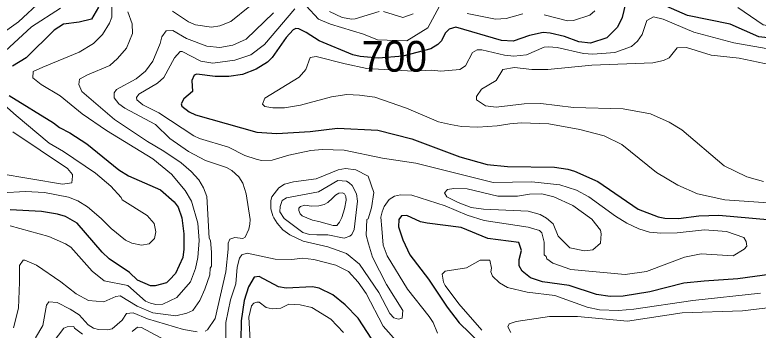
# Model space of a CAD drawing. Extents: x 423 to 448.8, y 7456.3 to 7484.
# Drawn here: x 428.618 to 430.554, y 7461.376 to 7462.195 of the extents above; entities that cross this region are included whole.
import ezdxf
from ezdxf.enums import TextEntityAlignment as Align

# ---------------------------------------------------------------- set-up
doc = ezdxf.new("R2010")
doc.units = 0
doc.header["$LTSCALE"] = 0.032
doc.layers.add('1', color=7, linetype='Continuous', lineweight=25)
doc.layers.add('2', color=7, linetype='Continuous', lineweight=13)
doc.layers.add('61', color=7, linetype='Continuous')

msp = doc.modelspace()

# ---------------------------------------------------------------- linework, layer by layer
at = {"layer": '1'}
for points in [[(428.8358, 7462.2153), (428.818, 7462.1836), (428.7855, 7462.1758), (428.7453, 7462.1712), (428.7206, 7462.1557), (428.6479, 7462.0838), (428.6123, 7462.0621)], [(430.2087, 7462.2246), (430.1994, 7462.1882), (430.1878, 7462.1635), (430.1599, 7462.1356), (430.1174, 7462.1217), (430.0865, 7462.1248), (430.0494, 7462.1387), (430.0122, 7462.148), (429.9937, 7462.1495), (429.9581, 7462.1418), (429.9163, 7462.1271), (429.8854, 7462.1286), (429.767, 7462.1635), (429.7493, 7462.1581), (429.7384, 7462.148), (429.7291, 7462.1279), (429.7198, 7462.1178), (429.7016, 7462.1066), (429.6282, 7462.0879), (429.565, 7462.0829), (429.5172, 7462.0869), (429.4987, 7462.0915), (429.4105, 7462.1279), (429.3765, 7462.1495), (429.3579, 7462.1588), (429.3501, 7462.1596), (429.3432, 7462.1565), (429.3246, 7462.1364), (429.2883, 7462.0846), (429.2759, 7462.0722), (429.2465, 7462.0544), (429.2109, 7462.0405), (429.1754, 7462.0351), (429.1398, 7462.0351), (429.0926, 7462.0413), (429.0856, 7462.0382), (429.0794, 7462.025), (429.081, 7461.9956), (429.0586, 7461.9771), (429.0516, 7461.9639), (429.0531, 7461.9577), (429.0725, 7461.943), (429.0887, 7461.9353)], [(430.7717, 7462.206), (430.7981, 7462.1751), (430.7981, 7462.1495), (430.778, 7462.1349), (430.7408, 7462.1287), (430.6852, 7462.1341), (430.6109, 7462.1318), (430.5552, 7462.1379), (430.481, 7462.1712), (430.3696, 7462.1936), (430.3139, 7462.2176)], [(428.6037, 7461.9856), (428.719, 7461.9144), (428.7345, 7461.902), (428.7615, 7461.8889), (428.8056, 7461.8602), (428.8892, 7461.7922), (428.9147, 7461.7767), (428.9975, 7461.7404), (429.033, 7461.7095), (429.0439, 7461.6955), (429.0531, 7461.6677), (429.0586, 7461.6259), (429.0586, 7461.5857), (429.0555, 7461.5641), (429.0369, 7461.523), (429.0214, 7461.506), (429.0129, 7461.499), (428.9835, 7461.4905), (428.9719, 7461.4905), (428.9379, 7461.5053), (428.917, 7461.5254), (428.8644, 7461.5609), (428.8458, 7461.578), (428.7809, 7461.6537), (428.75, 7461.6708), (428.7298, 7461.677), (428.6881, 7461.6839), (428.6061, 7461.6886)], [(429.0887, 7461.9353), (429.2481, 7461.8904), (429.3007, 7461.8865), (429.3873, 7461.892), (429.4584, 7461.9005), (429.5636, 7461.8951), (429.6518, 7461.8726), (429.7771, 7461.8262), (429.8483, 7461.8061), (429.9009, 7461.8007), (430.0231, 7461.7992), (430.0586, 7461.7938), (430.0757, 7461.7891), (430.136, 7461.762), (430.2412, 7461.6901), (430.2938, 7461.67), (430.3108, 7461.6669), (430.3464, 7461.6661), (430.399, 7461.6731), (430.4516, 7461.6746), (430.7145, 7461.6514)], [(430.5892, 7461.5215), (430.5011, 7461.5091), (430.4129, 7461.5029), (430.3603, 7461.4975), (430.2721, 7461.4751), (430.2025, 7461.4643), (430.1685, 7461.4627), (430.1329, 7461.4681), (430.0617, 7461.4913), (429.9921, 7461.5014), (429.9612, 7461.5114), (429.9395, 7461.5292), (429.9318, 7461.5424), (429.9318, 7461.5594), (429.9372, 7461.5826), (429.931, 7461.6035), (429.8498, 7461.6135), (429.7802, 7461.6422), (429.692, 7461.6538), (429.675, 7461.6576), (429.6394, 7461.6738), (429.6247, 7461.6731), (429.6185, 7461.6631), (429.6177, 7461.6445), (429.6286, 7461.6105), (429.6464, 7461.5718), (429.6951, 7461.5084), (429.7438, 7461.4357), (429.7755, 7461.3946), (429.8304, 7461.3405)], [(429.5482, 7461.3521), (429.5125, 7461.407), (429.4785, 7461.4418), (429.4461, 7461.4673), (429.4105, 7461.4851), (429.3935, 7461.4882), (429.3246, 7461.4844), (429.3053, 7461.4882), (429.2543, 7461.5153), (429.2419, 7461.513), (429.2264, 7461.4883), (429.2156, 7461.4527), (429.2078, 7461.4001), (429.2071, 7461.3475)]]:
    msp.add_lwpolyline(points, dxfattribs=at)
at = {"layer": '2'}
for points in [[(428.6881, 7462.2323), (428.6277, 7462.1774), (428.5573, 7462.1279)], [(428.7376, 7462.2122), (428.6617, 7462.1643), (428.5821, 7462.0907)], [(428.6061, 7461.6468), (428.7066, 7461.6189), (428.75, 7461.5996), (428.7639, 7461.5911), (428.8195, 7461.5285), (428.8513, 7461.5037), (428.9124, 7461.4913), (428.9588, 7461.4511), (428.9712, 7461.4457), (428.9851, 7461.4426), (429.0036, 7461.4434), (429.04, 7461.4604), (429.0755, 7461.5014), (429.0887, 7461.5362), (429.0949, 7461.5641), (429.098, 7461.6089), (429.0949, 7461.6538), (429.0786, 7461.711), (429.0616, 7461.7389), (429.026, 7461.7814), (428.9773, 7461.8208), (428.8567, 7461.8943), (428.7933, 7461.9376), (428.736, 7461.9848), (428.6865, 7462.0142), (428.6648, 7462.0312), (428.6664, 7462.0482), (428.6912, 7462.059), (428.7855, 7462.0985), (428.8234, 7462.1209), (428.8466, 7462.1441), (428.8652, 7462.1735), (428.8706, 7462.189), (428.8706, 7462.2169)], [(429.347, 7462.2107), (429.2682, 7462.1178), (429.2325, 7462.0915), (429.1908, 7462.0776), (429.1336, 7462.0699), (429.1027, 7462.0745), (429.0539, 7462.1), (429.0485, 7462.1), (429.0338, 7462.0838), (429.0059, 7462.0327), (428.9897, 7462.0173), (428.941, 7461.9894), (428.9348, 7461.9802), (428.9363, 7461.9747), (428.9518, 7461.9616), (428.9936, 7461.9407), (429.0848, 7461.8804), (429.0996, 7461.8734), (429.1746, 7461.851), (429.2171, 7461.8293), (429.2465, 7461.82), (429.2604, 7461.8169), (429.2883, 7461.8177), (429.3316, 7461.8309), (429.3888, 7461.8425), (429.4182, 7461.8448), (429.4755, 7461.8432), (429.576, 7461.8224), (429.6626, 7461.81), (429.8637, 7461.759), (429.9643, 7461.7613), (430.037, 7461.7535), (430.0811, 7461.7396), (430.1127, 7461.7226), (430.1824, 7461.6723), (430.2118, 7461.6537), (430.2427, 7461.639), (430.2706, 7461.6306), (430.3, 7461.6275), (430.3433, 7461.6282), (430.4144, 7461.6368), (430.4717, 7461.6321), (430.5165, 7461.6166), (430.5227, 7461.6058), (430.5243, 7461.5942), (430.5173, 7461.5857), (430.4887, 7461.5687), (430.4052, 7461.5741), (430.3618, 7461.5656), (430.2628, 7461.5277), (430.2072, 7461.5199), (430.0664, 7461.5331), (430.0192, 7461.5493), (430.0037, 7461.561), (430.0022, 7461.5671), (429.9968, 7461.5718), (429.9968, 7461.6043), (429.9906, 7461.629)], [(429.2302, 7462.2176), (429.1807, 7462.1781), (429.1522, 7462.1665), (429.1305, 7462.1635), (429.0887, 7462.1696), (429.0702, 7462.1774), (429.0291, 7462.2052)], [(429.7237, 7462.2176), (429.6936, 7462.1611), (429.6394, 7462.1273), (429.5628, 7462.1302), (429.5265, 7462.1449), (429.4399, 7462.1712), (429.4089, 7462.1844), (429.3765, 7462.2184)], [(430.6944, 7462.199), (430.6944, 7462.1913), (430.6913, 7462.1875), (430.679, 7462.1805), (430.6202, 7462.165), (430.6047, 7462.1635), (430.5668, 7462.1696), (430.5011, 7462.2145)], [(428.9124, 7462.2029), (428.9239, 7462.172), (428.9247, 7462.1472), (428.9093, 7462.1086), (428.886, 7462.0815), (428.866, 7462.0637), (428.8072, 7462.0397), (428.7871, 7462.0281), (428.7847, 7462.0142), (428.7925, 7461.9964), (428.8775, 7461.9229), (428.9634, 7461.8657), (429.0067, 7461.8409), (429.0516, 7461.8108), (429.0779, 7461.7876), (429.0972, 7461.7667), (429.1096, 7461.7458), (429.1181, 7461.7234), (429.1243, 7461.6143), (429.1274, 7461.6089), (429.1305, 7461.578), (429.1305, 7461.5416), (429.1266, 7461.537), (429.1258, 7461.5192), (429.1135, 7461.4821), (429.1003, 7461.4527), (429.0817, 7461.4271), (429.0663, 7461.4194), (429.0377, 7461.4124), (428.9774, 7461.4202), (428.9371, 7461.4379), (428.8923, 7461.465), (428.8814, 7461.4635), (428.8505, 7461.4488), (428.8103, 7461.4527), (428.7778, 7461.4697), (428.7383, 7461.5014), (428.6749, 7461.5447), (428.6448, 7461.5579), (428.6401, 7461.5571), (428.6308, 7461.5439), (428.6308, 7461.5006), (428.6277, 7461.4326), (428.6146, 7461.3815)], [(429.2921, 7462.2006), (429.221, 7462.1317), (429.1862, 7462.1163), (429.1522, 7462.1101), (429.1181, 7462.114), (429.0655, 7462.1341), (429.0299, 7462.1542), (429.0121, 7462.1534), (429.0013, 7462.138), (428.9967, 7462.1209), (428.9781, 7462.0745), (428.9587, 7462.049), (428.934, 7462.0289), (428.883, 7462.001), (428.8768, 7461.9926), (428.8768, 7461.9794), (428.8892, 7461.9639), (428.9046, 7461.9523), (428.9843, 7461.9105), (429.0222, 7461.8742), (429.0702, 7461.8401), (429.115, 7461.8169), (429.1699, 7461.7984), (429.1838, 7461.7907), (429.2016, 7461.7744), (429.2117, 7461.7574), (429.221, 7461.7296), (429.231, 7461.6631), (429.2302, 7461.6507), (429.2279, 7461.6383), (429.2179, 7461.6174), (429.2117, 7461.6135), (429.1908, 7461.6166), (429.1784, 7461.612), (429.1738, 7461.6019), (429.1738, 7461.5857), (429.1676, 7461.5269), (429.1398, 7461.4063), (429.1197, 7461.3761), (429.1142, 7461.373)], [(429.5667, 7462.2037), (429.5049, 7462.1851), (429.4956, 7462.1836), (429.4708, 7462.1882), (429.4375, 7462.2037)], [(429.6557, 7462.1983), (429.6286, 7462.1882), (429.5783, 7462.2037)], [(429.9411, 7462.1983), (429.8978, 7462.1859), (429.8699, 7462.1836), (429.7957, 7462.199)], [(430.1283, 7462.206), (430.1151, 7462.1944), (430.0726, 7462.1805), (430.0571, 7462.1797), (429.9968, 7462.1952)], [(430.9303, 7462.1983), (430.9264, 7462.1766), (430.9125, 7462.1519), (430.8963, 7462.1333), (430.8855, 7462.1263), (430.8398, 7462.1124), (430.7702, 7462.1031), (430.7006, 7462.0969), (430.6295, 7462.0985), (430.4902, 7462.1225), (430.3866, 7462.1503), (430.3062, 7462.1843), (430.2814, 7462.1897), (430.2636, 7462.1805), (430.252, 7462.1441), (430.2396, 7462.1271), (430.2242, 7462.1132)], [(430.2242, 7462.1132), (430.1809, 7462.0977), (430.1236, 7462.0931), (430.0989, 7462.0946), (430.0308, 7462.1101), (430.0076, 7462.1124), (429.9968, 7462.1109), (429.9504, 7462.0915), (429.9179, 7462.0877), (429.8931, 7462.0907), (429.8343, 7462.1047), (429.8219, 7462.1047), (429.8096, 7462.0977), (429.7918, 7462.0629), (429.7771, 7462.0528), (429.7276, 7462.049), (429.7032, 7462.0516), (429.6551, 7462.0486), (429.535, 7462.056), (429.4786, 7462.0675), (429.4027, 7462.0869), (429.3872, 7462.0846), (429.3757, 7462.0529), (429.3586, 7462.0335), (429.2689, 7461.9786), (429.2635, 7461.9632), (429.2697, 7461.9569), (429.2898, 7461.9531), (429.3208, 7461.9539), (429.3625, 7461.9608), (429.443, 7461.9825), (429.4832, 7461.9879), (429.5157, 7461.9864), (429.5559, 7461.9809), (429.6379, 7461.9523), (429.7214, 7461.9175), (429.7524, 7461.9098), (429.7817, 7461.9051), (429.8235, 7461.9036), (429.8746, 7461.9067), (429.9071, 7461.9121), (429.9364, 7461.9144), (430.0091, 7461.9121), (430.0896, 7461.8974), (430.153, 7461.8804), (430.1986, 7461.858), (430.2891, 7461.7853), (430.3448, 7461.7528), (430.3959, 7461.7303), (430.467, 7461.7148), (430.58, 7461.7064)], [(430.5676, 7461.7621), (430.5243, 7461.7744), (430.4655, 7461.803), (430.3549, 7461.8966), (430.3224, 7461.9167), (430.2737, 7461.9376), (430.2025, 7461.9508), (430.0726, 7461.9546), (429.9875, 7461.9647), (429.9442, 7461.9639), (429.8715, 7461.9554), (429.8436, 7461.9585), (429.8204, 7461.9739), (429.8204, 7461.9833), (429.8335, 7462.0018), (429.8715, 7462.025), (429.8892, 7462.0536), (429.9194, 7462.0583), (429.9643, 7462.0536), (430.0061, 7462.0536), (430.1205, 7462.0644), (430.2799, 7462.0706), (430.3077, 7462.0768), (430.3224, 7462.0838), (430.3432, 7462.1093), (430.3672, 7462.1101), (430.4315, 7462.0907), (430.5042, 7462.083), (430.6032, 7462.0622)], [(428.5836, 7461.967), (428.6215, 7461.9338), (428.7074, 7461.8618), (428.7453, 7461.8401), (428.8288, 7461.7837), (428.8683, 7461.7497), (428.8954, 7461.7202), (428.8977, 7461.7141), (428.9626, 7461.6738), (428.9812, 7461.653), (428.9851, 7461.6313), (428.982, 7461.6135), (428.9681, 7461.6004), (428.948, 7461.5965), (428.9232, 7461.6019), (428.9069, 7461.6097), (428.869, 7461.6399), (428.8435, 7461.6661), (428.8072, 7461.6963), (428.7824, 7461.7118), (428.7577, 7461.721)], [(428.613, 7461.8912), (428.7554, 7461.7961), (428.7685, 7461.7806), (428.7685, 7461.776), (428.7669, 7461.7582), (428.7422, 7461.7551), (428.5767, 7461.7829)], [(428.7577, 7461.721), (428.6958, 7461.7334), (428.6463, 7461.7358), (428.5844, 7461.7327)], [(429.9906, 7461.629), (429.9844, 7461.6344), (429.955, 7461.6437), (429.8405, 7461.6607), (429.7957, 7461.6746), (429.7384, 7461.6986), (429.6518, 7461.7265), (429.6224, 7461.7272), (429.6069, 7461.7241), (429.593, 7461.7149), (429.5798, 7461.6971), (429.5745, 7461.6832), (429.5714, 7461.6692), (429.5737, 7461.6399), (429.5776, 7461.5965), (429.5876, 7461.5687), (429.6409, 7461.4821), (429.6974, 7461.4109), (429.7075, 7461.3954), (429.7191, 7461.3676)], [(429.6185, 7461.3397), (429.5776, 7461.3862), (429.5334, 7461.4712), (429.5125, 7461.5006), (429.487, 7461.5277), (429.4538, 7461.5447), (429.3966, 7461.5594), (429.3672, 7461.5625), (429.3393, 7461.5594), (429.296, 7461.5602), (429.2233, 7461.5756), (429.2093, 7461.5718), (429.2032, 7461.5625), (429.197, 7461.5393), (429.1939, 7461.496), (429.18, 7461.4542), (429.1676, 7461.3954), (429.1676, 7461.3243)], [(430.5599, 7461.472), (430.3835, 7461.4527), (430.2304, 7461.4302), (430.1901, 7461.4271), (430.1406, 7461.4287), (430.1082, 7461.4357), (430.0246, 7461.4658), (429.9519, 7461.4743), (429.9009, 7461.4867), (429.8807, 7461.499), (429.8621, 7461.5161), (429.8575, 7461.5269), (429.8591, 7461.537), (429.8552, 7461.5579), (429.8297, 7461.5571), (429.7941, 7461.5377), (429.7384, 7461.5285), (429.7314, 7461.5207), (429.7345, 7461.5006), (429.7392, 7461.4913), (429.7748, 7461.4441), (429.8343, 7461.3753)], [(429.0934, 7461.3714), (429.0578, 7461.3776), (428.9634, 7461.4047), (428.9263, 7461.4209), (428.9092, 7461.4186), (428.8977, 7461.4016), (428.8722, 7461.3792), (428.8598, 7461.3761), (428.8366, 7461.3776), (428.8234, 7461.3807), (428.8095, 7461.3892), (428.7863, 7461.4155), (428.7623, 7461.4302), (428.7283, 7461.4472), (428.7066, 7461.4488), (428.7004, 7461.4403), (428.6912, 7461.3877), (428.6726, 7461.356)], [(429.4739, 7461.3699), (429.4414, 7461.4039), (429.3919, 7461.4349), (429.361, 7461.4418), (429.3317, 7461.4432), (429.3107, 7461.4326), (429.2883, 7461.431), (429.2728, 7461.4341), (429.2542, 7461.448), (429.2481, 7461.448), (429.2403, 7461.4457), (429.2349, 7461.4387), (429.2279, 7461.4094), (429.231, 7461.349)], [(429.9101, 7461.3699), (429.9016, 7461.3846), (429.9055, 7461.3916), (429.9241, 7461.3985), (430.0107, 7461.4109), (430.0834, 7461.4109), (430.2133, 7461.3993), (430.3557, 7461.4202), (430.5134, 7461.4256), (430.5861, 7461.4349)], [(428.7948, 7461.3653), (428.7739, 7461.3807), (428.7716, 7461.3854), (428.7545, 7461.3838), (428.7461, 7461.3807), (428.6881, 7461.3041)], [(429.0207, 7461.3436), (428.948, 7461.3823), (428.9379, 7461.383), (428.9239, 7461.3722)]]:
    msp.add_lwpolyline(points, dxfattribs=at)
for points in [[(429.4329, 7461.5926), (429.4816, 7461.5749), (429.5157, 7461.547), (429.5659, 7461.4735), (429.5945, 7461.4186), (429.6054, 7461.4078), (429.617, 7461.4039), (429.627, 7461.407), (429.6286, 7461.4263), (429.586, 7461.4944), (429.5497, 7461.5656), (429.5388, 7461.5996), (429.5334, 7461.6228), (429.535, 7461.663), (429.5381, 7461.6646), (429.5466, 7461.694), (429.5528, 7461.7334), (429.5381, 7461.7759), (429.5064, 7461.7922), (429.4793, 7461.7961), (429.46, 7461.7922), (429.4028, 7461.769), (429.344, 7461.7613), (429.3208, 7461.7551), (429.3061, 7461.7458), (429.2875, 7461.7218), (429.2852, 7461.7126), (429.2852, 7461.6909), (429.2898, 7461.6731), (429.2924, 7461.6672), (429.3014, 7461.6538), (429.3161, 7461.6367), (429.3347, 7461.6236), (429.3687, 7461.6066)], [(429.4043, 7461.6236), (429.4337, 7461.6236), (429.4755, 7461.6143), (429.4909, 7461.6197), (429.4956, 7461.6244), (429.5018, 7461.6375), (429.511, 7461.711), (429.5079, 7461.7296), (429.4963, 7461.7512), (429.4886, 7461.7589), (429.4816, 7461.7628), (429.4592, 7461.7644), (429.4089, 7461.735), (429.3254, 7461.7195), (429.3145, 7461.7126), (429.3091, 7461.6971), (429.3084, 7461.6832), (429.3192, 7461.6661), (429.3679, 7461.6298), (429.3857, 7461.6244)], [(429.7616, 7461.7442), (429.7957, 7461.7427), (429.8761, 7461.7241), (429.9272, 7461.7241), (429.9581, 7461.7288), (429.9906, 7461.7296), (430.0215, 7461.7226), (430.071, 7461.6994), (430.1205, 7461.6638), (430.1429, 7461.6352), (430.1453, 7461.6259), (430.1437, 7461.6019), (430.1236, 7461.5842), (430.102, 7461.5818), (430.0633, 7461.5895), (430.0331, 7461.6197), (430.02, 7461.6522), (430.0029, 7461.6669), (429.9859, 7461.6762), (429.955, 7461.6847), (429.839, 7461.6901), (429.8065, 7461.6947), (429.7725, 7461.7071), (429.7431, 7461.7226), (429.7369, 7461.7327), (429.7446, 7461.7412)], [(429.3623, 7461.6974), (429.3735, 7461.7003), (429.3912, 7461.698), (429.4101, 7461.6987), (429.424, 7461.7025), (429.4333, 7461.7077), (429.4452, 7461.7183), (429.4529, 7461.7269), (429.4622, 7461.7321), (429.4712, 7461.7327), (429.4763, 7461.7298), (429.4805, 7461.7234), (429.4808, 7461.7138), (429.4766, 7461.6906), (429.4702, 7461.6681), (429.4638, 7461.6563), (429.4564, 7461.6479), (429.4471, 7461.6476), (429.4317, 7461.6524), (429.4098, 7461.6579), (429.3934, 7461.6617), (429.3783, 7461.6675), (429.3668, 7461.673), (429.3613, 7461.6781), (429.3575, 7461.6865), (429.3581, 7461.6926)]]:
    msp.add_lwpolyline(points, close=True, dxfattribs=at)

# ---------------------------------------------------------------- texts
at = {"layer": '61', "width": 0.95}
msp.add_text('700', height=0.08, dxfattribs=at).set_placement((429.6066, 7462.0474), align=Align.CENTER)

doc.saveas('drawing.dxf')
